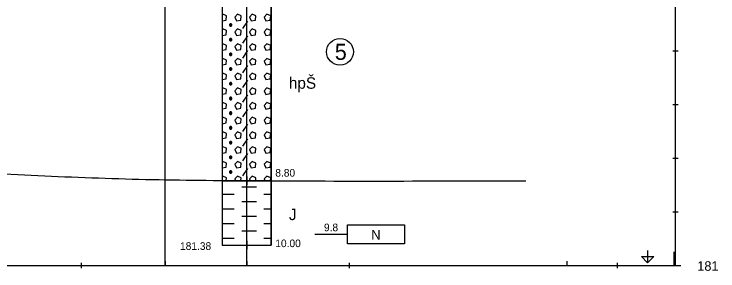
# Model space of a CAD drawing. Extents: x 3042 to 4120, y 576 to 2694.
# Drawn here: x 3283.8 to 3349.4, y 2383.2 to 2407.2 of the extents above; entities that cross this region are included whole.
import ezdxf

# ---------------------------------------------------------------- set-up
doc = ezdxf.new("R2010")
doc.units = 0
for name, color, linetype in [('12', 7, 'Continuous'), ('17', 7, 'Continuous'), ('18', 7, 'Continuous'), ('19', 7, 'Continuous'), ('21', 7, 'Continuous'), ('51', 7, 'Continuous'), ('52', 7, 'Continuous'), ('53', 7, 'Continuous'), ('56', 7, 'Continuous'), ('62', 7, 'Continuous'), ('7', 7, 'Continuous'), ('pomocna', 7, 'Continuous'), ('rozhraní', 7, 'Continuous')]:
    doc.layers.add(name, color=color, linetype=linetype)

msp = doc.modelspace()

# ---------------------------------------------------------------- linework, layer by layer
at = {"layer": '12'}
msp.add_line((3345.337, 2383.732), (3345.337, 2385.002), dxfattribs=at)
at = {"layer": '18'}
for p, q in [((3305.467, 2385.632), (3305.467, 2435.632)), ((3305.467, 2386.013), (3305.467, 2385.251)), ((3305.086, 2385.632), (3305.848, 2385.632)), ((3297.857, 2384.113), (3297.857, 2383.732)), ((3305.467, 2384.113), (3305.467, 2383.732)), ((3335.337, 2384.113), (3335.337, 2383.732))]:
    msp.add_line(p, q, dxfattribs=at)
at = {"layer": '19'}
for p, q in [((3345.222, 2403.732), (3345.73, 2403.732)), ((3345.222, 2398.732), (3345.73, 2398.732)), ((3345.222, 2393.732), (3345.73, 2393.732)), ((3345.222, 2388.732), (3345.73, 2388.732)), ((3344.968, 2383.732), (3345.984, 2383.732))]:
    msp.add_line(p, q, dxfattribs=at)
at = {"layer": '21'}
for p, q in [((3345.476, 2383.732), (3345.476, 2443.732)), ((3341.666, 2383.732), (3344.206, 2383.732))]:
    msp.add_line(p, q, dxfattribs=at)
msp.add_lwpolyline([(3342.872, 2385.129), (3342.872, 2383.986), (3342.301, 2384.558), (3343.444, 2384.558), (3342.872, 2383.986)], dxfattribs=at)
at = {"layer": '51'}
for p, q in [((3303.969, 2406.042), (3303.969, 2406.271)), ((3305.112, 2405.814), (3305.57, 2406.499)), ((3303.969, 2404.671), (3303.969, 2404.899)), ((3305.112, 2404.442), (3305.57, 2405.128)), ((3305.112, 2403.07), (3305.57, 2403.756)), ((3303.969, 2403.299), (3303.969, 2403.528)), ((3305.112, 2401.699), (3305.57, 2402.385)), ((3303.969, 2401.927), (3303.969, 2402.156)), ((3305.112, 2400.327), (3305.57, 2401.013)), ((3303.969, 2400.556), (3303.969, 2400.784)), ((3305.112, 2398.956), (3305.57, 2399.641)), ((3303.969, 2399.184), (3303.969, 2399.413)), ((3303.969, 2397.813), (3303.969, 2398.041)), ((3305.112, 2397.584), (3305.57, 2398.27)), ((3303.969, 2396.441), (3303.969, 2396.67)), ((3305.112, 2396.212), (3305.57, 2396.898)), ((3303.969, 2395.069), (3303.969, 2395.298)), ((3305.112, 2394.841), (3305.57, 2395.527)), ((3303.969, 2393.698), (3303.969, 2393.926)), ((3305.112, 2393.469), (3305.57, 2394.155)), ((3303.969, 2392.326), (3303.969, 2392.555)), ((3305.112, 2392.098), (3305.57, 2392.783)), ((3304.35, 2391.793), (3304.422, 2391.632)), ((3305.722, 2391.793), (3305.793, 2391.632)), ((3307.094, 2391.793), (3307.165, 2391.632)), ((3304.998, 2391.069), (3305.684, 2391.069)), ((3305.684, 2391.069), (3306.37, 2391.069)), ((3303.181, 2390.383), (3303.627, 2390.383)), ((3303.627, 2390.383), (3304.312, 2390.383)), ((3307.056, 2390.383), (3307.741, 2390.383)), ((3307.741, 2390.383), (3307.753, 2390.383)), ((3304.998, 2389.697), (3305.684, 2389.697)), ((3305.684, 2389.697), (3306.37, 2389.697)), ((3303.181, 2389.012), (3303.627, 2389.012)), ((3303.627, 2389.012), (3304.312, 2389.012)), ((3307.056, 2389.012), (3307.741, 2389.012)), ((3307.741, 2389.012), (3307.753, 2389.012)), ((3304.998, 2388.326), (3305.684, 2388.326)), ((3305.684, 2388.326), (3306.37, 2388.326)), ((3303.181, 2387.64), (3303.627, 2387.64)), ((3303.627, 2387.64), (3304.312, 2387.64)), ((3307.056, 2387.64), (3307.741, 2387.64)), ((3307.741, 2387.64), (3307.753, 2387.64)), ((3304.998, 2386.954), (3305.684, 2386.954)), ((3305.684, 2386.954), (3306.37, 2386.954)), ((3303.181, 2386.268), (3303.627, 2386.268)), ((3303.627, 2386.268), (3304.312, 2386.268)), ((3307.056, 2386.268), (3307.741, 2386.268)), ((3307.741, 2386.268), (3307.753, 2386.268))]:
    msp.add_line(p, q, dxfattribs=at)
for points in [[(3303.181, 2391.632), (3307.753, 2391.632), (3307.753, 2410.132), (3303.181, 2410.132)], [(3303.181, 2385.632), (3307.753, 2385.632), (3307.753, 2391.632), (3303.181, 2391.632)]]:
    msp.add_lwpolyline(points, close=True, dxfattribs=at)
for points in [[(3303.181, 2406.547), (3303.55, 2406.614), (3303.588, 2406.995), (3303.246, 2407.147), (3303.181, 2407.082)], [(3304.35, 2406.88), (3304.503, 2406.538), (3304.922, 2406.614), (3304.96, 2406.995), (3304.617, 2407.147), (3304.35, 2406.88)], [(3305.722, 2406.88), (3305.874, 2406.538), (3306.294, 2406.614), (3306.332, 2406.995), (3305.989, 2407.147), (3305.722, 2406.88)], [(3307.094, 2406.88), (3307.246, 2406.538), (3307.665, 2406.614), (3307.703, 2406.995), (3307.36, 2407.147), (3307.094, 2406.88)], [(3303.931, 2406.271), (3303.855, 2406.195), (3303.855, 2406.118), (3303.931, 2406.042), (3304.008, 2406.042), (3304.084, 2406.118), (3304.084, 2406.195), (3304.008, 2406.271), (3303.931, 2406.271), (3304.084, 2406.118), (3303.855, 2406.118), (3304.008, 2406.271)], [(3303.181, 2405.175), (3303.55, 2405.242), (3303.588, 2405.623), (3303.246, 2405.776), (3303.181, 2405.711)], [(3304.35, 2405.509), (3304.503, 2405.166), (3304.922, 2405.242), (3304.96, 2405.623), (3304.617, 2405.776), (3304.35, 2405.509)], [(3305.722, 2405.509), (3305.874, 2405.166), (3306.294, 2405.242), (3306.332, 2405.623), (3305.989, 2405.776), (3305.722, 2405.509)], [(3307.094, 2405.509), (3307.246, 2405.166), (3307.665, 2405.242), (3307.703, 2405.623), (3307.36, 2405.776), (3307.094, 2405.509)], [(3303.931, 2404.899), (3303.855, 2404.823), (3303.855, 2404.747), (3303.931, 2404.671), (3304.008, 2404.671), (3304.084, 2404.747), (3304.084, 2404.823), (3304.008, 2404.899), (3303.931, 2404.899), (3304.084, 2404.747), (3303.855, 2404.747), (3304.008, 2404.899)], [(3303.181, 2403.803), (3303.55, 2403.871), (3303.588, 2404.252), (3303.246, 2404.404), (3303.181, 2404.339)], [(3304.35, 2404.137), (3304.503, 2403.794), (3304.922, 2403.871), (3304.96, 2404.252), (3304.617, 2404.404), (3304.35, 2404.137)], [(3305.722, 2404.137), (3305.874, 2403.794), (3306.294, 2403.871), (3306.332, 2404.252), (3305.989, 2404.404), (3305.722, 2404.137)], [(3307.094, 2404.137), (3307.246, 2403.794), (3307.665, 2403.871), (3307.703, 2404.252), (3307.36, 2404.404), (3307.094, 2404.137)], [(3303.181, 2402.432), (3303.55, 2402.499), (3303.588, 2402.88), (3303.246, 2403.032), (3303.181, 2402.968)], [(3303.931, 2403.528), (3303.855, 2403.451), (3303.855, 2403.375), (3303.931, 2403.299), (3304.008, 2403.299), (3304.084, 2403.375), (3304.084, 2403.451), (3304.008, 2403.528), (3303.931, 2403.528), (3304.084, 2403.375), (3303.855, 2403.375), (3304.008, 2403.528)], [(3304.35, 2402.766), (3304.503, 2402.423), (3304.922, 2402.499), (3304.96, 2402.88), (3304.617, 2403.032), (3304.35, 2402.766)], [(3305.722, 2402.766), (3305.874, 2402.423), (3306.294, 2402.499), (3306.332, 2402.88), (3305.989, 2403.032), (3305.722, 2402.766)], [(3307.094, 2402.766), (3307.246, 2402.423), (3307.665, 2402.499), (3307.703, 2402.88), (3307.36, 2403.032), (3307.094, 2402.766)], [(3303.181, 2401.06), (3303.55, 2401.127), (3303.588, 2401.508), (3303.246, 2401.661), (3303.181, 2401.596)], [(3303.931, 2402.156), (3303.855, 2402.08), (3303.855, 2402.004), (3303.931, 2401.927), (3304.008, 2401.927), (3304.084, 2402.004), (3304.084, 2402.08), (3304.008, 2402.156), (3303.931, 2402.156), (3304.084, 2402.004), (3303.855, 2402.004), (3304.008, 2402.156)], [(3304.35, 2401.394), (3304.503, 2401.051), (3304.922, 2401.127), (3304.96, 2401.508), (3304.617, 2401.661), (3304.35, 2401.394)], [(3305.722, 2401.394), (3305.874, 2401.051), (3306.294, 2401.127), (3306.332, 2401.508), (3305.989, 2401.661), (3305.722, 2401.394)], [(3307.094, 2401.394), (3307.246, 2401.051), (3307.665, 2401.127), (3307.703, 2401.508), (3307.36, 2401.661), (3307.094, 2401.394)], [(3303.181, 2399.689), (3303.55, 2399.756), (3303.588, 2400.137), (3303.246, 2400.289), (3303.181, 2400.224)], [(3303.931, 2400.784), (3303.855, 2400.708), (3303.855, 2400.632), (3303.931, 2400.556), (3304.008, 2400.556), (3304.084, 2400.632), (3304.084, 2400.708), (3304.008, 2400.784), (3303.931, 2400.784), (3304.084, 2400.632), (3303.855, 2400.632), (3304.008, 2400.784)], [(3304.35, 2400.022), (3304.503, 2399.68), (3304.922, 2399.756), (3304.96, 2400.137), (3304.617, 2400.289), (3304.35, 2400.022)], [(3305.722, 2400.022), (3305.874, 2399.68), (3306.294, 2399.756), (3306.332, 2400.137), (3305.989, 2400.289), (3305.722, 2400.022)], [(3307.094, 2400.022), (3307.246, 2399.68), (3307.665, 2399.756), (3307.703, 2400.137), (3307.36, 2400.289), (3307.094, 2400.022)], [(3303.931, 2399.413), (3303.855, 2399.337), (3303.855, 2399.26), (3303.931, 2399.184), (3304.008, 2399.184), (3304.084, 2399.26), (3304.084, 2399.337), (3304.008, 2399.413), (3303.931, 2399.413), (3304.084, 2399.26), (3303.855, 2399.26), (3304.008, 2399.413)], [(3303.181, 2398.317), (3303.55, 2398.384), (3303.588, 2398.765), (3303.246, 2398.918), (3303.181, 2398.853)], [(3304.35, 2398.651), (3304.503, 2398.308), (3304.922, 2398.384), (3304.96, 2398.765), (3304.617, 2398.918), (3304.35, 2398.651)], [(3305.722, 2398.651), (3305.874, 2398.308), (3306.294, 2398.384), (3306.332, 2398.765), (3305.989, 2398.918), (3305.722, 2398.651)], [(3307.094, 2398.651), (3307.246, 2398.308), (3307.665, 2398.384), (3307.703, 2398.765), (3307.36, 2398.918), (3307.094, 2398.651)], [(3303.931, 2398.041), (3303.855, 2397.965), (3303.855, 2397.889), (3303.931, 2397.813), (3304.008, 2397.813), (3304.084, 2397.889), (3304.084, 2397.965), (3304.008, 2398.041), (3303.931, 2398.041), (3304.084, 2397.889), (3303.855, 2397.889), (3304.008, 2398.041)], [(3303.181, 2396.945), (3303.55, 2397.013), (3303.588, 2397.394), (3303.246, 2397.546), (3303.181, 2397.481)], [(3304.35, 2397.279), (3304.503, 2396.936), (3304.922, 2397.013), (3304.96, 2397.394), (3304.617, 2397.546), (3304.35, 2397.279)], [(3305.722, 2397.279), (3305.874, 2396.936), (3306.294, 2397.013), (3306.332, 2397.394), (3305.989, 2397.546), (3305.722, 2397.279)], [(3307.094, 2397.279), (3307.246, 2396.936), (3307.665, 2397.013), (3307.703, 2397.394), (3307.36, 2397.546), (3307.094, 2397.279)], [(3303.931, 2396.67), (3303.855, 2396.593), (3303.855, 2396.517), (3303.931, 2396.441), (3304.008, 2396.441), (3304.084, 2396.517), (3304.084, 2396.593), (3304.008, 2396.67), (3303.931, 2396.67), (3304.084, 2396.517), (3303.855, 2396.517), (3304.008, 2396.67)], [(3303.181, 2395.574), (3303.55, 2395.641), (3303.588, 2396.022), (3303.246, 2396.174), (3303.181, 2396.11)], [(3304.35, 2395.908), (3304.503, 2395.565), (3304.922, 2395.641), (3304.96, 2396.022), (3304.617, 2396.174), (3304.35, 2395.908)], [(3305.722, 2395.908), (3305.874, 2395.565), (3306.294, 2395.641), (3306.332, 2396.022), (3305.989, 2396.174), (3305.722, 2395.908)], [(3307.094, 2395.908), (3307.246, 2395.565), (3307.665, 2395.641), (3307.703, 2396.022), (3307.36, 2396.174), (3307.094, 2395.908)], [(3303.931, 2395.298), (3303.855, 2395.222), (3303.855, 2395.146), (3303.931, 2395.069), (3304.008, 2395.069), (3304.084, 2395.146), (3304.084, 2395.222), (3304.008, 2395.298), (3303.931, 2395.298), (3304.084, 2395.146), (3303.855, 2395.146), (3304.008, 2395.298)], [(3303.181, 2394.202), (3303.55, 2394.269), (3303.588, 2394.65), (3303.246, 2394.803), (3303.181, 2394.738)], [(3304.35, 2394.536), (3304.503, 2394.193), (3304.922, 2394.269), (3304.96, 2394.65), (3304.617, 2394.803), (3304.35, 2394.536)], [(3305.722, 2394.536), (3305.874, 2394.193), (3306.294, 2394.269), (3306.332, 2394.65), (3305.989, 2394.803), (3305.722, 2394.536)], [(3307.094, 2394.536), (3307.246, 2394.193), (3307.665, 2394.269), (3307.703, 2394.65), (3307.36, 2394.803), (3307.094, 2394.536)], [(3303.931, 2393.926), (3303.855, 2393.85), (3303.855, 2393.774), (3303.931, 2393.698), (3304.008, 2393.698), (3304.084, 2393.774), (3304.084, 2393.85), (3304.008, 2393.926), (3303.931, 2393.926), (3304.084, 2393.774), (3303.855, 2393.774), (3304.008, 2393.926)], [(3303.181, 2392.831), (3303.55, 2392.898), (3303.588, 2393.279), (3303.246, 2393.431), (3303.181, 2393.366)], [(3304.35, 2393.164), (3304.503, 2392.822), (3304.922, 2392.898), (3304.96, 2393.279), (3304.617, 2393.431), (3304.35, 2393.164)], [(3305.722, 2393.164), (3305.874, 2392.822), (3306.294, 2392.898), (3306.332, 2393.279), (3305.989, 2393.431), (3305.722, 2393.164)], [(3307.094, 2393.164), (3307.246, 2392.822), (3307.665, 2392.898), (3307.703, 2393.279), (3307.36, 2393.431), (3307.094, 2393.164)], [(3303.931, 2392.555), (3303.855, 2392.479), (3303.855, 2392.402), (3303.931, 2392.326), (3304.008, 2392.326), (3304.084, 2392.402), (3304.084, 2392.479), (3304.008, 2392.555), (3303.931, 2392.555), (3304.084, 2392.402), (3303.855, 2392.402), (3304.008, 2392.555)], [(3303.561, 2391.632), (3303.588, 2391.907), (3303.246, 2392.06), (3303.181, 2391.995)], [(3304.933, 2391.632), (3304.96, 2391.907), (3304.617, 2392.06), (3304.35, 2391.793)], [(3306.304, 2391.632), (3306.332, 2391.907), (3305.989, 2392.06), (3305.722, 2391.793)], [(3307.676, 2391.632), (3307.703, 2391.907), (3307.36, 2392.06), (3307.094, 2391.793)]]:
    msp.add_lwpolyline(points, dxfattribs=at)
at = {"layer": '53'}
for p, q in [((3303.181, 2435.632), (3303.181, 2385.632)), ((3307.753, 2435.632), (3307.753, 2385.632)), ((3303.181, 2391.632), (3307.753, 2391.632)), ((3303.181, 2385.632), (3307.753, 2385.632))]:
    msp.add_line(p, q, dxfattribs=at)
at = {"layer": '56'}
for p, q in [((3305.467, 2392.013), (3305.467, 2391.251)), ((3305.086, 2391.632), (3305.848, 2391.632)), ((3305.467, 2386.013), (3305.467, 2385.251)), ((3305.086, 2385.632), (3305.848, 2385.632))]:
    msp.add_line(p, q, dxfattribs=at)
at = {"layer": '62'}
msp.add_line((3311.817, 2386.632), (3314.865, 2386.632), dxfattribs=at)
msp.add_lwpolyline([(3320.199, 2385.743), (3314.865, 2385.743), (3314.865, 2387.521), (3320.199, 2387.521), (3320.199, 2385.743)], dxfattribs=at)
at = {"layer": '7'}
for p, q in [((3290.067, 2383.478), (3290.067, 2383.986)), ((3315.067, 2383.478), (3315.067, 2383.986)), ((3340.067, 2383.478), (3340.067, 2383.986)), ((3215.067, 2383.732), (3345.337, 2383.732))]:
    msp.add_line(p, q, dxfattribs=at)
at = {"layer": 'pomocna'}
for p, q in [((3305.467, 2385.515), (3305.467, 2438.865)), ((3297.857, 2383.732), (3297.857, 2430.382)), ((3305.467, 2383.732), (3305.467, 2430.382))]:
    msp.add_line(p, q, dxfattribs=at)
at = {"layer": 'rozhraní'}
msp.add_circle((3314.169, 2403.647), 1.25, dxfattribs=at)
msp.add_spline([(3214.946, 2394.882), (3225.067, 2394.882), (3235.122, 2394.742), (3245.173, 2394.374), (3265.267, 2393.257), (3285.361, 2392.14), (3295.411, 2391.772), (3305.467, 2391.632), (3331.507, 2391.632)], degree=3, dxfattribs=at)

# ---------------------------------------------------------------- texts
at = {"layer": '17'}
msp.add_text('181.38', height=0.7112, dxfattribs=at).set_placement((3299.244, 2385.18))
at = {"layer": '19'}
msp.add_text('181', height=0.889, dxfattribs=at).set_placement((3347.508, 2383.23))
at = {"layer": '52'}
for s, height, p in [('hpŠ', 1.0668, (3309.404, 2400.204)), ('8.80', 0.7112, (3308.134, 2392.009)), ('J', 1.067, (3309.404, 2387.954)), ('10.00', 0.7112, (3308.134, 2385.434))]:
    msp.add_text(s, height=height, dxfattribs=at).set_placement(p)
at = {"layer": '62'}
for s, height, p in [('9.8', 0.7112, (3312.674, 2386.917)), ('N', 0.889, (3317.098, 2386.13))]:
    msp.add_text(s, height=height, dxfattribs=at).set_placement(p)
at = {"layer": 'rozhraní'}
msp.add_text('5', height=1.5, dxfattribs=at).set_placement((3313.688, 2402.897))

doc.saveas('drawing.dxf')
